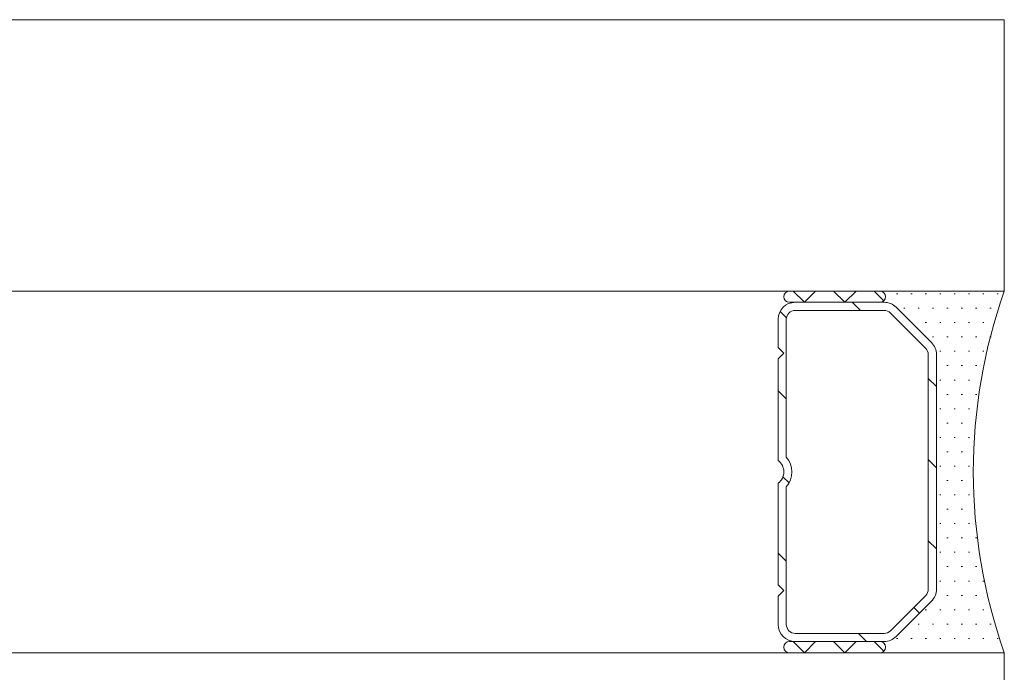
# Model space of a CAD drawing. Header units: metres. Extents: x -3.6 to 84.5, y -11 to 16.8.
# Tile 303 of 656: x 57.9694 to 58.013, y -2.8939 to -2.865. Entities that reach past the tile are written whole.
import ezdxf

# ---------------------------------------------------------------- set-up
doc = ezdxf.new("R2010")
doc.units = ezdxf.units.M
doc.header["$MEASUREMENT"] = 0
doc.layers.add('301 - Elemente.Linie', color=7, linetype='Continuous')

msp = doc.modelspace()

# ---------------------------------------------------------------- linework, layer by layer
at = {"layer": '301 - Elemente.Linie', "color": 7, "linetype": 'Continuous', "lineweight": 5}
for p, q in [((58.01298899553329, -2.864999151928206), (55.29698899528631, -2.864999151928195)), ((58.01298899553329, -2.864999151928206), (58.01298899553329, -2.876999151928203)), ((55.29698899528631, -2.876999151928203), (58.01298899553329, -2.876999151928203)), ((58.01298899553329, -2.876999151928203), (55.29698899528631, -2.876999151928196)), ((58.00748899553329, -2.876999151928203), (58.0034889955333, -2.876999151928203)), ((58.00414689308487, -2.877499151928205), (58.00364689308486, -2.876999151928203)), ((58.00464689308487, -2.876999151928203), (58.00414689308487, -2.877499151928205)), ((58.00594294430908, -2.877499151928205), (58.00544294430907, -2.876999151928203)), ((58.00644294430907, -2.876999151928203), (58.00594294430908, -2.877499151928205)), ((58.00766577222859, -2.877425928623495), (58.00723899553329, -2.876999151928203)), ((58.01298899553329, -2.876999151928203), (58.00748899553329, -2.876999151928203)), ((58.00822649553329, -2.877124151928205), (58.00827649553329, -2.877124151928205)), ((58.0088614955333, -2.877124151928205), (58.0089114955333, -2.877124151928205)), ((58.0094964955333, -2.877124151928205), (58.00954649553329, -2.877124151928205)), ((58.01013149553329, -2.877124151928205), (58.01018149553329, -2.877124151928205)), ((58.01076649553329, -2.877124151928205), (58.01081649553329, -2.877124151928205)), ((58.01140149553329, -2.877124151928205), (58.01145149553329, -2.877124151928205)), ((58.01203649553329, -2.877124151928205), (58.0120864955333, -2.877124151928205)), ((58.0126714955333, -2.877124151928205), (58.0127214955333, -2.877124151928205)), ((58.0034889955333, -2.877499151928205), (58.00748899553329, -2.877499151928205)), ((58.00767833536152, -2.877499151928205), (58.0037389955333, -2.877499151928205)), ((58.00626530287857, -2.877499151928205), (58.00662530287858, -2.877859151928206)), ((58.00748899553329, -2.877499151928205), (58.00767833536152, -2.877499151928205)), ((58.00307481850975, -2.877900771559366), (58.00335500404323, -2.878180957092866)), ((58.00767833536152, -2.877859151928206), (58.0037389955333, -2.877859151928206)), ((58.00951476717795, -2.879534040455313), (58.00795410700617, -2.877973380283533)), ((58.00820866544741, -2.877718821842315), (58.00976932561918, -2.879279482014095)), ((58.00976932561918, -2.879279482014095), (58.00820866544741, -2.877718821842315)), ((58.00854399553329, -2.877759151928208), (58.00859399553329, -2.877759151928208)), ((58.00917899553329, -2.877759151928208), (58.00922899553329, -2.877759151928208)), ((58.00981399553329, -2.877759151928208), (58.00986399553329, -2.877759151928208)), ((58.0104489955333, -2.877759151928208), (58.0104989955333, -2.877759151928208)), ((58.0110839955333, -2.877759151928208), (58.0111339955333, -2.877759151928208)), ((58.0117189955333, -2.877759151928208), (58.0117689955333, -2.877759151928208)), ((58.0123539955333, -2.877759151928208), (58.0124039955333, -2.877759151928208)), ((58.00298899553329, -2.878249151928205), (58.00298899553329, -2.879499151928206)), ((58.00334899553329, -2.878249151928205), (58.00334899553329, -2.884341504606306)), ((58.0094964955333, -2.878394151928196), (58.00954649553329, -2.878394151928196)), ((58.01013149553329, -2.878394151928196), (58.01018149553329, -2.878394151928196)), ((58.01076649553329, -2.878394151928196), (58.01081649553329, -2.878394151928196)), ((58.01140149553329, -2.878394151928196), (58.01145149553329, -2.878394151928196)), ((58.01203649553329, -2.878394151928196), (58.0120864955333, -2.878394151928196)), ((58.00981399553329, -2.879029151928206), (58.00986399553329, -2.879029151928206)), ((58.0104489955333, -2.879029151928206), (58.0104989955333, -2.879029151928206)), ((58.0110839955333, -2.879029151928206), (58.0111339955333, -2.879029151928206)), ((58.0117189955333, -2.879029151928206), (58.0117689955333, -2.879029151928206)), ((58.0123539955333, -2.879029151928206), (58.0124039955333, -2.879029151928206)), ((58.00298899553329, -2.879499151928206), (58.00323899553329, -2.879749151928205)), ((58.00323899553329, -2.879749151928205), (58.00298899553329, -2.879999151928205)), ((58.00962899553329, -2.890188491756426), (58.00962899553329, -2.879809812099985)), ((58.00998899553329, -2.879809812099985), (58.00998899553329, -2.890188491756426)), ((58.00998899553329, -2.890188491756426), (58.00998899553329, -2.879809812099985)), ((58.01013149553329, -2.879664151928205), (58.01018149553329, -2.879664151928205)), ((58.01076649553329, -2.879664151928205), (58.01081649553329, -2.879664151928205)), ((58.01140149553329, -2.879664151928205), (58.01145149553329, -2.879664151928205)), ((58.01203649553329, -2.879664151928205), (58.0120864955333, -2.879664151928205)), ((58.00298899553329, -2.879999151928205), (58.00298899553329, -2.884496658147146)), ((58.0104489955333, -2.880299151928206), (58.0104989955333, -2.880299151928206)), ((58.0110839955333, -2.880299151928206), (58.0111339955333, -2.880299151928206)), ((58.0117189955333, -2.880299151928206), (58.0117689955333, -2.880299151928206)), ((58.00962899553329, -2.880862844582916), (58.00998899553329, -2.881222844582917)), ((58.01013149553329, -2.880934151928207), (58.01018149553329, -2.880934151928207)), ((58.01076649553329, -2.880934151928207), (58.01081649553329, -2.880934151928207)), ((58.01140149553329, -2.880934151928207), (58.01145149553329, -2.880934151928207)), ((58.00298899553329, -2.881407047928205), (58.00334899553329, -2.881767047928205)), ((58.0104489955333, -2.881569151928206), (58.0104989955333, -2.881569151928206)), ((58.0110839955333, -2.881569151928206), (58.0111339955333, -2.881569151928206)), ((58.0117189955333, -2.881569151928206), (58.0117689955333, -2.881569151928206)), ((58.01013149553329, -2.882204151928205), (58.01018149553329, -2.882204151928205)), ((58.01076649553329, -2.882204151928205), (58.01081649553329, -2.882204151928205)), ((58.01140149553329, -2.882204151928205), (58.01145149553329, -2.882204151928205)), ((58.0104489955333, -2.882839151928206), (58.0104989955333, -2.882839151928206)), ((58.0110839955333, -2.882839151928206), (58.0111339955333, -2.882839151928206)), ((58.01013149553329, -2.883474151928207), (58.01018149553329, -2.883474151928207)), ((58.01076649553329, -2.883474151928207), (58.01081649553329, -2.883474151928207)), ((58.01140149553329, -2.883474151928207), (58.01145149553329, -2.883474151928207)), ((58.0104489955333, -2.884109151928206), (58.0104989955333, -2.884109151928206)), ((58.0110839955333, -2.884109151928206), (58.0111339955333, -2.884109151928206)), ((58.00962899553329, -2.884454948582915), (58.00998899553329, -2.884814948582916)), ((58.01013149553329, -2.884744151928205), (58.01018149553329, -2.884744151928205)), ((58.01076649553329, -2.884744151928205), (58.01081649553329, -2.884744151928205)), ((58.01140149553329, -2.884744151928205), (58.01145149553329, -2.884744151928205)), ((58.00320192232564, -2.885212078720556), (58.00347275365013, -2.885482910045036)), ((58.0104489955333, -2.885379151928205), (58.0104989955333, -2.885379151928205)), ((58.0110839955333, -2.885379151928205), (58.0111339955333, -2.885379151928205)), ((58.00298899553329, -2.885501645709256), (58.00298899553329, -2.889999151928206)), ((58.00334899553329, -2.885656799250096), (58.00334899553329, -2.891749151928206)), ((58.01013149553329, -2.886014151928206), (58.01018149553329, -2.886014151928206)), ((58.01076649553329, -2.886014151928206), (58.01081649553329, -2.886014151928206)), ((58.01140149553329, -2.886014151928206), (58.01145149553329, -2.886014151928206)), ((58.0104489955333, -2.886649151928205), (58.0104989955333, -2.886649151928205)), ((58.0110839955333, -2.886649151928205), (58.0111339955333, -2.886649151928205)), ((58.01013149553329, -2.887284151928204), (58.01018149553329, -2.887284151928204)), ((58.01076649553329, -2.887284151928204), (58.01081649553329, -2.887284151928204)), ((58.01140149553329, -2.887284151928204), (58.01145149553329, -2.887284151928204)), ((58.00962899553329, -2.888047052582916), (58.00998899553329, -2.888407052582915)), ((58.0104489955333, -2.887919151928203), (58.0104989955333, -2.887919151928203)), ((58.0110839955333, -2.887919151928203), (58.0111339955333, -2.887919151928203)), ((58.0117189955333, -2.887919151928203), (58.0117689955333, -2.887919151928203)), ((58.00298899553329, -2.888591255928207), (58.00334899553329, -2.888951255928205)), ((58.01013149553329, -2.888554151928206), (58.01018149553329, -2.888554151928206)), ((58.01076649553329, -2.888554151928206), (58.01081649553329, -2.888554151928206)), ((58.01140149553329, -2.888554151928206), (58.01145149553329, -2.888554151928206)), ((58.0104489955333, -2.889189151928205), (58.0104989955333, -2.889189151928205)), ((58.0110839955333, -2.889189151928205), (58.0111339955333, -2.889189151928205)), ((58.0117189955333, -2.889189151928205), (58.0117689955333, -2.889189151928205)), ((58.01013149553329, -2.889824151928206), (58.01018149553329, -2.889824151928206)), ((58.01076649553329, -2.889824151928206), (58.01081649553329, -2.889824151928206)), ((58.01140149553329, -2.889824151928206), (58.01145149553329, -2.889824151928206)), ((58.01203649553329, -2.889824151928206), (58.0120864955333, -2.889824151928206)), ((58.00298899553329, -2.889999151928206), (58.00323899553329, -2.890249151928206)), ((58.00323899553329, -2.890249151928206), (58.00298899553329, -2.890499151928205)), ((58.00298899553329, -2.890499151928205), (58.00298899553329, -2.891749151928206)), ((58.00795410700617, -2.892024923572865), (58.00951476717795, -2.890464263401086)), ((58.0104489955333, -2.890459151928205), (58.0104989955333, -2.890459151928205)), ((58.0110839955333, -2.890459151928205), (58.0111339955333, -2.890459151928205)), ((58.0117189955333, -2.890459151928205), (58.0117689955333, -2.890459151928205)), ((58.00976932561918, -2.890718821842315), (58.00820866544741, -2.892279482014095)), ((58.00820866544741, -2.892279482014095), (58.00976932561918, -2.890718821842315)), ((58.00898443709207, -2.890994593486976), (58.00923899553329, -2.891249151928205)), ((58.0094964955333, -2.891094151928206), (58.00954649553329, -2.891094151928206)), ((58.01013149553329, -2.891094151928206), (58.01018149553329, -2.891094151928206)), ((58.01076649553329, -2.891094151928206), (58.01081649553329, -2.891094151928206)), ((58.01140149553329, -2.891094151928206), (58.01145149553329, -2.891094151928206)), ((58.01203649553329, -2.891094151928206), (58.0120864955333, -2.891094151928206)), ((58.00917899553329, -2.891729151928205), (58.00922899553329, -2.891729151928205)), ((58.00981399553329, -2.891729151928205), (58.00986399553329, -2.891729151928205)), ((58.0104489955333, -2.891729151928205), (58.0104989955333, -2.891729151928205)), ((58.0110839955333, -2.891729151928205), (58.0111339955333, -2.891729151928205)), ((58.0117189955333, -2.891729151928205), (58.0117689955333, -2.891729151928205)), ((58.0123539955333, -2.891729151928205), (58.0124039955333, -2.891729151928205)), ((58.0037389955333, -2.892139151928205), (58.00767833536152, -2.892139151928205)), ((58.00653689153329, -2.892139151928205), (58.00689689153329, -2.892499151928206)), ((58.00822649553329, -2.892364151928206), (58.00827649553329, -2.892364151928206)), ((58.0088614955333, -2.892364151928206), (58.0089114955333, -2.892364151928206)), ((58.0094964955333, -2.892364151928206), (58.00954649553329, -2.892364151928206)), ((58.01013149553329, -2.892364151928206), (58.01018149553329, -2.892364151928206)), ((58.01076649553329, -2.892364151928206), (58.01081649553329, -2.892364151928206)), ((58.01140149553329, -2.892364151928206), (58.01145149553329, -2.892364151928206)), ((58.01203649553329, -2.892364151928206), (58.0120864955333, -2.892364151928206)), ((58.0126714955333, -2.892364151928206), (58.0127214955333, -2.892364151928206)), ((58.00748899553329, -2.892499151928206), (58.0034889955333, -2.892499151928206)), ((58.00414689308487, -2.892999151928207), (58.00364689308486, -2.892499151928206)), ((58.0037389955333, -2.892499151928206), (58.00767833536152, -2.892499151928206)), ((58.00464689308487, -2.892499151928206), (58.00414689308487, -2.892999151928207)), ((58.00594294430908, -2.892999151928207), (58.00544294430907, -2.892499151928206)), ((58.00644294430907, -2.892499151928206), (58.00594294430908, -2.892999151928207)), ((58.00766577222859, -2.892925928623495), (58.00723899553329, -2.892499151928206)), ((58.00767833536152, -2.892499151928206), (58.00748899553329, -2.892499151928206)), ((55.29698899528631, -2.892999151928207), (58.01298899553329, -2.892999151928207)), ((58.01298899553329, -2.892999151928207), (55.29698899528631, -2.892999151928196)), ((58.0034889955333, -2.892999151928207), (58.00748899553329, -2.892999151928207)), ((58.00748899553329, -2.892999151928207), (58.01298899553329, -2.892999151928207)), ((58.01298899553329, -2.892999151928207), (58.01298899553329, -2.900999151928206))]:
    msp.add_line(p, q, dxfattribs=at)
for centre, radius, start, end in [((58.0034889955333, -2.877249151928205), 0.0002500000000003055, 90, 270), ((58.00748899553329, -2.877249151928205), 0.0002500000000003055, 270, 90), ((58.00748899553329, -2.877249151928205), 0.0002500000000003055, 270, 90), ((58.03566165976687, -2.884999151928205), 0.02404266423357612, 160.5647220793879, 199.4352779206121), ((58.00373899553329, -2.878249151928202), 0.0007499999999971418, 90, 180), ((58.00767833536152, -2.878249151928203), 0.000749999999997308, 45.00000000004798, 90), ((58.00767833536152, -2.878249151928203), 0.000749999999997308, 45.00000000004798, 90), ((58.00373899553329, -2.878249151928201), 0.0003899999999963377, 90, 180), ((58.00767833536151, -2.878249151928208), 0.0003900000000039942, 44.99999999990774, 90), ((58.00923899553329, -2.879809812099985), 0.0007500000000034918, 0, 44.99999999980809), ((58.00923899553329, -2.879809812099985), 0.0007500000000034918, 0, 44.99999999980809), ((58.00923899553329, -2.879809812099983), 0.0003899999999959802, 0, 45.00000000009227), ((58.00260899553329, -2.884999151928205), 0.0006299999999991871, 307.0976018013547, 52.9023981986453), ((58.00260899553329, -2.884999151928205), 0.0009900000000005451, 318.3721036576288, 41.62789634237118), ((58.00923899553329, -2.890188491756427), 0.0003899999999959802, 314.9999999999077, 0), ((58.00923899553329, -2.890188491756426), 0.0007500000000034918, 315.0000000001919, 0), ((58.00923899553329, -2.890188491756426), 0.0007500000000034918, 315.0000000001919, 0), ((58.00373899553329, -2.891749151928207), 0.0007499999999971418, 180, 270), ((58.00373899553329, -2.891749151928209), 0.0003899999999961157, 180, 270), ((58.00767833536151, -2.891749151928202), 0.0003900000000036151, 270, 315.0000000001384), ((58.00767833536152, -2.891749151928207), 0.000749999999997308, 270, 314.999999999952), ((58.00767833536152, -2.891749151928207), 0.000749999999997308, 270, 314.999999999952), ((58.0034889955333, -2.892749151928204), 0.0002500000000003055, 90, 270), ((58.00748899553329, -2.892749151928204), 0.0002500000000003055, 270, 90), ((58.00748899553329, -2.892749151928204), 0.0002500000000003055, 270, 90)]:
    msp.add_arc(centre, radius, start, end, dxfattribs=at)

doc.saveas('drawing.dxf')
